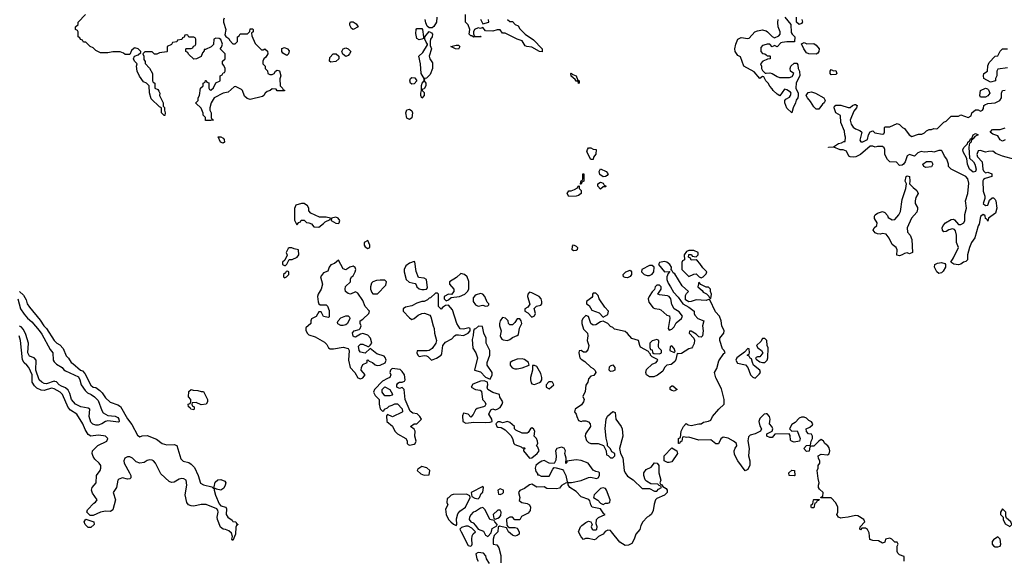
# Model space of a CAD drawing. Header units: inches. Extents: x 2380249 to 2585472, y 382747 to 546448.
# Tile 487 of 626: x 2533910 to 2541944, y 441445 to 445849. Entities that reach past the tile are written whole.
import ezdxf

# ---------------------------------------------------------------- set-up
doc = ezdxf.new("R2010")
doc.units = ezdxf.units.IN
doc.header["$MEASUREMENT"] = 0
doc.layers.add('C5434', color=7, linetype='Continuous')
doc.layers.add('C5444', color=7, linetype='Continuous')

msp = doc.modelspace()

# ---------------------------------------------------------------- linework, layer by layer
at = {"layer": 'C5434', "color": 4}
for points, elevation in [([(2535578, 445862), (2535572.7, 445847.3), (2535572, 445830), (2535591, 445770), (2535584.7, 445724.7), (2535591.6, 445711.6), (2535616, 445696), (2535622, 445682), (2535650, 445652), (2535667.3, 445652.7), (2535686, 445670), (2535686, 445710), (2535702, 445718), (2535710, 445734), (2535770, 445734), (2535787.3, 445752.7), (2535790, 445774), (2535810, 445774), (2535814, 445770), (2535814, 445750), (2535802, 445738), (2535803.6, 445716.4), (2535830, 445654), (2535883.6, 445603.6), (2535896.4, 445603.6), (2535910, 445612), (2535931.6, 445591.6), (2535934, 445570), (2535918, 445542), (2535902, 445530), (2535894, 445510), (2535894, 445490), (2535914, 445470), (2535914, 445450), (2535931.3, 445431.3), (2535934, 445410), (2535950, 445402), (2535970, 445402), (2535986, 445410), (2535998, 445430), (2536010, 445438), (2536030.7, 445430.7), (2536042, 445390), (2536032.7, 445367.3), (2536034, 445310), (2536054, 445290), (2536058, 445278), (2536070, 445274), (2536071.3, 445268.7), (2536010, 445268), (2536002, 445282), (2535970, 445286), (2535954, 445270), (2535930, 445262), (2535912, 445250), (2535902, 445230), (2535890, 445222), (2535790, 445199), (2535766.6, 445206.6), (2535743.7, 445223.7), (2535728.7, 445270), (2535718.6, 445278.6), (2535670, 445304), (2535659.8, 445300.2), (2535610, 445258), (2535570, 445249.2), (2535498, 445210), (2535471, 445170), (2535461, 445130), (2535462, 445110), (2535471, 445090), (2535472, 445052), (2535478, 445038), (2535492, 445030), (2535470, 445026), (2535427.3, 445027.3), (2535426, 445050), (2535408, 445070), (2535407.3, 445087.3), (2535390, 445126), (2535348.4, 445168.4), (2535348.4, 445171.6), (2535366, 445190), (2535366, 445210), (2535378, 445230), (2535386, 445290), (2535406, 445310), (2535406, 445330), (2535422, 445338), (2535427.3, 445352.7), (2535432.7, 445352.7), (2535438, 445338), (2535452.7, 445332.7), (2535454, 445290), (2535458, 445278), (2535470, 445274), (2535490, 445294), (2535510, 445334), (2535546, 445350), (2535546, 445390), (2535562, 445398), (2535570, 445414), (2535582, 445418), (2535586, 445430), (2535586, 445450), (2535576.4, 445476.4), (2535566, 445490), (2535566, 445510), (2535586, 445530), (2535586, 445570), (2535546, 445610), (2535556.4, 445623.6), (2535566, 445650), (2535550, 445686), (2535536.4, 445696.4), (2535510, 445698), (2535494, 445690), (2535492.7, 445647.3), (2535471.6, 445628.4), (2535426, 445606), (2535414, 445606), (2535414, 445594), (2535401, 445579), (2535390, 445548), (2535351.6, 445528.4), (2535330, 445526), (2535287.3, 445567.3), (2535282, 445582), (2535266, 445590), (2535266, 445610), (2535270, 445614), (2535310, 445614), (2535322, 445618), (2535327.3, 445632.7), (2535342, 445638), (2535346, 445650), (2535346, 445690), (2535342, 445702), (2535330, 445706), (2535290, 445706), (2535282, 445722), (2535270, 445726), (2535258, 445722), (2535252.7, 445707.3), (2535238, 445702), (2535232.7, 445687.3), (2535198, 445682), (2535192.7, 445667.3), (2535158, 445662), (2535150, 445646), (2535114, 445630), (2535114, 445590), (2535110, 445586), (2535050, 445578), (2535030, 445568), (2535010, 445568), (2534990, 445586), (2534930, 445586), (2534914, 445570), (2534922, 445550), (2534923.6, 445523.6), (2534932.7, 445507.3), (2534932.7, 445492.7), (2534970, 445454), (2534994, 445410), (2534994, 445350), (2534998, 445338), (2535014, 445330), (2535014, 445290), (2535038, 445278), (2535046, 445266), (2535054, 445250), (2535052, 445230), (2535082, 445170), (2535082, 445142), (2535091.1, 445131.1), (2535091.3, 445110), (2535098, 445090), (2535094, 445066), (2535090, 445066), (2535068, 445090), (2535066, 445130), (2535050, 445138), (2534982.7, 445202.7), (2534968.4, 445251.6), (2534966, 445310), (2534946, 445330), (2534921.2, 445341.2), (2534888.7, 445388.7), (2534868.4, 445428.4), (2534862, 445470), (2534868, 445490), (2534848, 445510), (2534838, 445530), (2534846, 445550), (2534878, 445562), (2534898, 445582), (2534898, 445590), (2534878, 445610), (2534850, 445619), (2534842.8, 445617.2), (2534822, 445598), (2534810, 445566), (2534770, 445566), (2534756.4, 445576.4), (2534730, 445586), (2534670, 445588), (2534630, 445578), (2534570, 445578), (2534530, 445598), (2534510, 445618), (2534486, 445630), (2534450, 445666), (2534430, 445666), (2534422, 445682), (2534407.3, 445687.3), (2534402, 445702), (2534386, 445710), (2534386, 445750), (2534382, 445762), (2534366, 445770), (2534366, 445790), (2534386, 445810), (2534386, 445830), (2534446, 445890)], 32), ([(2537891.3, 445851.3), (2537910, 445834), (2537930, 445834), (2537954, 445810), (2537978, 445798), (2537990, 445774), (2538034, 445730), (2538103.6, 445683.6), (2538172, 445610), (2538172, 445588), (2538150, 445589), (2538090, 445625.2), (2538049, 445629), (2538035.3, 445635.3), (2538010, 445675.3), (2537969, 445689), (2537870, 445738), (2537850, 445738), (2537830, 445766), (2537806, 445766), (2537770, 445755.3), (2537710, 445758), (2537690, 445786), (2537670, 445778), (2537650, 445782), (2537622, 445770), (2537612, 445750), (2537612.7, 445732.7), (2537618, 445718), (2537632.7, 445712.7), (2537670, 445714), (2537674, 445710), (2537612.7, 445707.3), (2537598, 445718), (2537590, 445718), (2537578, 445730), (2537582, 445770), (2537570, 445806), (2537548, 445830), (2537548, 445890)], 32), ([(2537313.4, 445870), (2537310.4, 445829.6), (2537290, 445793.2), (2537276.3, 445783.7), (2537261.2, 445781.2), (2537250, 445782), (2537235.5, 445795.5), (2537223.7, 445823.7), (2537219.3, 445850)], 32), ([(2537670, 445854), (2537690, 445814), (2537738, 445830), (2537735.3, 445850)], 32), ([(2540000, 445348), (2539998, 445350), (2539982, 445382), (2539970, 445386), (2539950, 445368), (2539902.7, 445422.7), (2539819, 445470), (2539790, 445546), (2539770, 445558), (2539748.7, 445590), (2539744, 445610), (2539752.7, 445650), (2539770, 445691), (2539795.5, 445704.5), (2539850, 445694.8), (2539863.1, 445696.9), (2539909.2, 445750), (2539930, 445759.1), (2539970, 445766.8), (2539998, 445758), (2540000, 445756.9)], 32), ([(2540000, 445646), (2539970, 445638), (2539958, 445622), (2539956, 445610), (2539958, 445590), (2539970, 445572), (2539991.1, 445571.1), (2540000, 445563.1)], 32), ([(2540000, 445521.7), (2539974, 445510), (2539954, 445490), (2539962, 445470), (2539962, 445450), (2539970, 445434), (2539992.7, 445412.7), (2540000, 445413.3)], 32), ([(2540000, 442631.4), (2539984.7, 442630), (2539950, 442595.3), (2539941, 442570), (2539950, 442534), (2539962, 442510), (2539954, 442490), (2539910, 442469), (2539870, 442459), (2539855.3, 442444.7), (2539851.1, 442411.1), (2539862, 442350), (2539856, 442290), (2539866.8, 442250), (2539866.8, 442213.2), (2539850, 442178), (2539830, 442166), (2539769, 442250), (2539741.6, 442301.6), (2539739.5, 442330), (2539747.2, 442352.8), (2539761.2, 442370), (2539759, 442390), (2539735.3, 442410), (2539690, 442435.1), (2539650, 442442), (2539631.1, 442428.9), (2539611.1, 442388.9), (2539590, 442388), (2539550, 442419), (2539450, 442417.2), (2539370, 442442), (2539350, 442438), (2539330, 442446), (2539318, 442442), (2539314, 442410), (2539298, 442402), (2539294, 442390), (2539286, 442390), (2539286, 442430), (2539302, 442438), (2539308.4, 442491.6), (2539326, 442530), (2539347.3, 442552.7), (2539363.6, 442543.6), (2539390, 442538), (2539450, 442551.3), (2539470, 442551.3), (2539490, 442564.7), (2539530, 442572), (2539550, 442582), (2539564, 442610), (2539613.2, 442670), (2539657.2, 442710), (2539659.3, 442750), (2539636.2, 442836.2), (2539590, 442926), (2539578, 442970), (2539599, 443001), (2539614.6, 443065.4), (2539656.4, 443123.6), (2539666, 443130), (2539658, 443150), (2539644, 443164), (2539622, 443230), (2539622, 443250), (2539655.3, 443290), (2539659, 443310), (2539638, 443350), (2539633.2, 443390), (2539619.3, 443430), (2539586, 443466), (2539542, 443562), (2539530, 443566), (2539510, 443558), (2539430, 443562), (2539390, 443548), (2539370, 443546), (2539343.1, 443563.1), (2539343.1, 443596.9), (2539350, 443614), (2539366, 443630), (2539316.4, 443676.4), (2539255.3, 443775.3), (2539243.1, 443783.1), (2539230, 443806), (2539226, 443806), (2539228, 443830), (2539215.3, 443850), (2539190, 443869), (2539170, 443875.1), (2539131.3, 443868.7), (2539122, 443850), (2539170, 443791.3), (2539214, 443794), (2539202, 443778), (2539191.3, 443750), (2539191.1, 443728.9), (2539199.8, 443699.8), (2539221, 443670), (2539244, 443624), (2539283.5, 443583.5), (2539322, 443530), (2539370, 443502), (2539412, 443470), (2539412, 443450), (2539418, 443438), (2539442, 443410), (2539491, 443391), (2539481, 443350), (2539486, 443310), (2539482, 443270), (2539470, 443258), (2539450, 443262), (2539430, 443282), (2539390, 443308), (2539374, 443306), (2539372, 443290), (2539411.1, 443251.1), (2539414.8, 443234.8), (2539414.4, 443205.6), (2539401, 443179), (2539391.3, 443168.7), (2539370, 443162), (2539310, 443125.2), (2539282, 443122), (2539274, 443126), (2539264, 443076), (2539257.3, 443062.7), (2539236.9, 443043.1), (2539224.7, 443035.3), (2539190, 443028.7), (2539170.8, 443009.2), (2539158.5, 442981.5), (2539113, 442947), (2539085.1, 442934.9), (2539050, 442933.3), (2539024.5, 442950), (2539018.4, 442970), (2539024.5, 442995.5), (2539070, 443038), (2539102, 443050), (2539118, 443070), (2539115.3, 443075.3), (2539070, 443098), (2539058, 443110), (2539058, 443118), (2539046, 443130), (2539042, 443142), (2538976.4, 443176.4), (2538968.9, 443188.9), (2538958, 443230), (2538906, 443246), (2538870, 443288.7), (2538850, 443304), (2538764, 443324), (2538750, 443338), (2538730, 443346), (2538708.4, 443368.4), (2538670, 443388.7), (2538650, 443384), (2538610, 443359), (2538590, 443355.3), (2538569, 443369), (2538550, 443428), (2538530, 443434), (2538504.7, 443410), (2538496, 443390), (2538496, 443370), (2538510, 443322), (2538542, 443290), (2538544.7, 443270), (2538541, 443230), (2538554.8, 443190), (2538546.4, 443153.6), (2538530, 443135.3), (2538510, 443135.3), (2538490, 443148), (2538474, 443146), (2538472, 443130), (2538481, 443090), (2538490, 443078), (2538520.7, 443060.7), (2538570, 443012), (2538590, 443002), (2538605.4, 442985.4), (2538611, 442970), (2538594.4, 442945.6), (2538570, 442939), (2538550, 442918), (2538544.7, 442890), (2538530, 442866), (2538524, 442816), (2538506, 442774), (2538516, 442750), (2538511, 442730), (2538493.4, 442706.6), (2538442, 442670), (2538438, 442650), (2538450.8, 442630.8), (2538454.8, 442610), (2538470, 442578), (2538490, 442570.8), (2538503.6, 442576.4), (2538530, 442575.8), (2538550, 442568), (2538566, 442550), (2538568.2, 442530), (2538526.8, 442470), (2538522.8, 442450), (2538534.4, 442414.4), (2538550, 442398), (2538570, 442391.3), (2538631, 442391), (2538672.7, 442372.7), (2538694, 442330), (2538698, 442298), (2538712.7, 442292.7), (2538730, 442274), (2538750, 442274), (2538766, 442290), (2538766, 442310), (2538742, 442322), (2538730, 442346), (2538706, 442370), (2538706, 442390), (2538694, 442434), (2538687.5, 442512.5), (2538696, 442590), (2538706.6, 442613.4), (2538750, 442651), (2538770, 442642), (2538774.8, 442590), (2538818.8, 442530), (2538826.8, 442510), (2538830.7, 442449.3), (2538804.7, 442350), (2538812, 442310), (2538830, 442274), (2538842.8, 442170), (2538850, 442152), (2538870, 442124.7), (2538914.8, 442094.8), (2538990, 442022), (2539050, 442022), (2539090, 442002), (2539110, 442002), (2539122, 442018), (2539146, 442030), (2539142, 442042), (2539127.3, 442047.3), (2539118, 442058), (2539060.4, 442060.4), (2539023.1, 442083.1), (2539014.6, 442094.6), (2539002, 442130), (2539002, 442150), (2539022.7, 442177.3), (2539062, 442198), (2539090, 442232), (2539111, 442231), (2539124.7, 442210), (2539124.7, 442150), (2539142, 442090), (2539134, 442070), (2539138, 442058), (2539150, 442054), (2539158, 442038), (2539183.6, 442023.6), (2539192, 442010), (2539192, 441990), (2539170, 441968.7), (2539110, 441942), (2539098, 441930), (2539086, 441894), (2539077.5, 441842.5), (2539065.5, 441814.5), (2539050, 441799), (2539030, 441789), (2538994.8, 441750), (2538979.1, 441720.9), (2538970, 441688), (2538938, 441650), (2538924.7, 441610), (2538904.7, 441575.3), (2538878.8, 441561.2), (2538850, 441559), (2538805.6, 441585.6), (2538739, 441670), (2538730, 441679), (2538710, 441684), (2538687.1, 441672.9), (2538670.6, 441649.4), (2538632, 441630), (2538611.1, 441608.9), (2538596.9, 441603.1), (2538550, 441614), (2538526, 441614), (2538510, 441608), (2538490, 441628), (2538468.7, 441670), (2538486, 441710), (2538497.6, 441722.4), (2538530, 441746.8), (2538550, 441756), (2538570, 441752), (2538582, 441730), (2538572, 441710), (2538582, 441690), (2538590, 441684.7), (2538610, 441684.7), (2538618, 441690), (2538622, 441710), (2538614, 441734), (2538617.2, 441770), (2538632.5, 441787.5), (2538686, 441810), (2538676.4, 441816.4), (2538650, 441858), (2538582, 441870), (2538569.3, 441889.3), (2538562, 441922), (2538554.6, 441934.6), (2538490, 441954), (2538450, 441997.2), (2538398, 442030), (2538386, 442054), (2538386, 442066), (2538370, 442068), (2538350, 442059), (2538330, 442048.7), (2538313.7, 442026.3), (2538290, 442019), (2538210, 442024), (2538190, 442035.3), (2538130, 442034), (2538090, 442059), (2538070, 442054), (2538030, 442024), (2537990, 442008), (2537981, 441990), (2537990.8, 441950), (2537986, 441926), (2538007.5, 441907.5), (2538050, 441900.7), (2538070.5, 441890.5), (2538079.1, 441870), (2538075.2, 441844.8), (2538058, 441822), (2538005.4, 441794.6), (2537990, 441768), (2537950, 441768), (2537930, 441788), (2537910, 441788), (2537884.7, 441775.3), (2537882, 441770), (2537883.6, 441723.6), (2537891.6, 441711.6), (2537903.6, 441703.6), (2537950, 441706), (2537970, 441698), (2537986, 441670), (2537984.7, 441650), (2537970, 441639), (2537950, 441635.3), (2537930, 441642), (2537898, 441670), (2537882, 441702), (2537823.6, 441716.4), (2537812.7, 441707.3), (2537812, 441670), (2537781, 441639), (2537772, 441610), (2537774, 441570), (2537802, 441562), (2537819.6, 441539.6), (2537835.3, 441475.3), (2537836.9, 441416.9)], 36), ([(2533908.4, 443630), (2533940.7, 443600.7), (2533962, 443562), (2533972, 443530), (2533990, 443502), (2534078, 443398), (2534108, 443350), (2534128.6, 443328.6), (2534190, 443232), (2534212, 443210), (2534236.8, 443196.8), (2534265.2, 443165.2), (2534290, 443104.7), (2534307.5, 443087.5), (2534330, 443052), (2534344.5, 443044.5), (2534406, 442990), (2534422, 442982), (2534441.3, 442961.3), (2534490, 442867.3), (2534510, 442850.8), (2534530, 442846.8), (2534563.4, 442823.4), (2534583.1, 442803.1), (2534610, 442762), (2534647.3, 442727.3), (2534710, 442705.3), (2534732.1, 442692.1), (2534790, 442590.7), (2534824.4, 442544.4), (2534870, 442458), (2534890, 442446), (2534910, 442452.7), (2534950, 442456.3), (2535026.7, 442426.7), (2535072, 442390), (2535110, 442380.7), (2535170, 442382.8), (2535193.4, 442373.4), (2535225.2, 442265.2), (2535245.2, 442245.2), (2535290, 442234), (2535310, 442221.6), (2535335.6, 442195.6), (2535366, 442130), (2535386.6, 442066.6), (2535410, 442053.4), (2535477.3, 442037.3), (2535490, 442022), (2535499.6, 442019.6), (2535498, 442010), (2535508.1, 441968.1), (2535537.1, 441897.1), (2535550, 441881), (2535592, 441870), (2535597.3, 441857.3), (2535595.5, 441810), (2535607.7, 441790), (2535643.6, 441763.6), (2535650, 441754), (2535674, 441750), (2535678, 441738), (2535692, 441730), (2535678, 441722), (2535672.7, 441707.3), (2535671.3, 441650), (2535650, 441598), (2535642, 441610), (2535645.2, 441630), (2535637.5, 441657.5), (2535616.6, 441676.6), (2535590, 441689.4), (2535570, 441692.3), (2535547.9, 441707.9), (2535523.6, 441770), (2535520.5, 441790), (2535529.5, 441830), (2535526.8, 441846.8), (2535518, 441858), (2535431.2, 441891.2), (2535390, 441893.5), (2535330, 441878.4), (2535310, 441880.9), (2535288.7, 441890), (2535273.2, 441910), (2535259, 441970), (2535274, 442050), (2535269, 442090), (2535250, 442102.7), (2535230, 442104.5), (2535210, 442098.4), (2535170, 442074.7), (2535150, 442071.5), (2535130, 442080.7), (2535062.9, 442142.9), (2535019, 442230), (2535002, 442250), (2534990, 442254.5), (2534970, 442256.2), (2534950, 442251.8), (2534924.6, 442235.4), (2534890, 442231.1), (2534861.2, 442241.2), (2534830, 442269.4), (2534810, 442280.9), (2534790, 442280.9), (2534768.5, 442271.5), (2534759.1, 442250), (2534762, 442230), (2534806.8, 442150), (2534816, 442130), (2534818, 442110), (2534810, 442102), (2534790, 442099), (2534748.9, 442108.9), (2534719.8, 442100.2), (2534711, 442090), (2534699.1, 442030), (2534673.4, 441990), (2534693, 441930), (2534670, 441848), (2534650, 441834), (2534610, 441839), (2534570, 441829), (2534510, 441802), (2534484, 441804), (2534463.1, 441823.1), (2534458, 441830), (2534462, 441850), (2534516, 441904), (2534529, 441911), (2534542, 441930), (2534505.1, 441985.1), (2534496, 442010), (2534502.7, 442030), (2534535.1, 442070), (2534538, 442130), (2534566, 442170), (2534573.2, 442190), (2534571.7, 442211.7), (2534559.3, 442230), (2534522.3, 442262.3), (2534510, 442284), (2534502, 442310), (2534505.2, 442330), (2534547, 442373), (2534622, 442410), (2534628, 442430), (2534608.9, 442448.9), (2534594, 442454), (2534550, 442458), (2534490, 442449.3), (2534470, 442464), (2534444.9, 442504.9), (2534424.5, 442550), (2534375.1, 442630), (2534323.5, 442663.5), (2534305.1, 442685.1), (2534259.7, 442790), (2534240.7, 442810), (2534190, 442837.2), (2534170, 442840.9), (2534110, 442823.5), (2534085.1, 442825.1), (2534050, 442840.5), (2534030, 442859.6), (2534011.2, 442890), (2534010.8, 442950), (2533984.2, 443010), (2533969.6, 443030), (2533947.7, 443047.7), (2533931.9, 443071.9), (2533916.4, 443230), (2533906.3, 443270)], 32), ([(2533894, 443570), (2533916.5, 443490), (2533946.6, 443446.6), (2533974.1, 443414.1), (2534010, 443383), (2534070, 443312.4), (2534090, 443282), (2534157.7, 443157.7), (2534181, 443130), (2534184, 443070), (2534190, 443058), (2534210, 443038.8), (2534256, 443010), (2534270.5, 442990.5), (2534282.5, 442982.5), (2534390, 442934.4), (2534401.6, 442910), (2534410.5, 442870), (2534443.4, 442823.4), (2534464.2, 442804.2), (2534493.4, 442790), (2534520.7, 442770), (2534550, 442741), (2534579.3, 442659.3), (2534590, 442641), (2534630, 442618), (2534690, 442612), (2534710, 442602), (2534718, 442590), (2534722, 442570), (2534716.9, 442563.1), (2534630, 442574), (2534610, 442569.3), (2534581, 442550), (2534550, 442539.5), (2534530, 442539.5), (2534507.9, 442547.9), (2534490, 442564), (2534477, 442610), (2534482, 442670), (2534470, 442679), (2534408.7, 442690), (2534366, 442710), (2534332.3, 442750), (2534318.9, 442798.9), (2534304.2, 442824.2), (2534284.4, 442844.4), (2534250, 442858.7), (2534232.3, 442870), (2534210, 442893.2), (2534197, 442897), (2534190, 442898), (2534130, 442876.2), (2534110, 442879.5), (2534089.3, 442890), (2534069.6, 442910), (2534043, 442990), (2534045.2, 443070), (2534029.4, 443089.4), (2533990, 443102.7), (2533976.2, 443130), (2533980.9, 443210), (2533960.1, 443280.1), (2533940.8, 443320.8), (2533921.4, 443341.4), (2533908.5, 443348.5)], 28), ([(2540000, 443236), (2539990, 443246), (2539970, 443246), (2539956.9, 443223.1), (2539922, 443190), (2539932, 443170), (2539962, 443150), (2539974, 443130), (2539950, 443098), (2539930, 443098), (2539914, 443090), (2539918, 443078), (2539950, 443058), (2539970, 443051.3), (2539990, 443052), (2540000, 443062)], 36), ([(2537742, 441410), (2537719, 441450), (2537713.6, 441473.6), (2537694, 441494), (2537650, 441502), (2537631.3, 441488.7), (2537639.1, 441450), (2537650, 441431)], 36)]:
    msp.add_lwpolyline(points, dxfattribs=dict(at, elevation=elevation))
for points, elevation in [([(2536630, 445768), (2536616.4, 445776.4), (2536603.1, 445803.1), (2536603.1, 445816.9), (2536610, 445832), (2536630, 445831.3), (2536655.3, 445815.3), (2536671.6, 445791.6)], 32), ([(2537170, 445685.2), (2537150, 445695.3), (2537142.5, 445737.5), (2537144, 445770), (2537150, 445778), (2537190, 445778), (2537196, 445770), (2537206, 445710), (2537203.6, 445696.4), (2537190, 445689)], 32), ([(2537190, 445208), (2537182.7, 445230), (2537182.7, 445250), (2537189.3, 445270.7), (2537189.3, 445310.7), (2537194, 445330), (2537209, 445350), (2537209.2, 445370), (2537187, 445410), (2537180.9, 445490), (2537166, 445550), (2537198.6, 445581.4), (2537236.4, 445643.6), (2537238, 445650), (2537225.6, 445665.6), (2537215.3, 445690), (2537215.3, 445710), (2537250, 445752), (2537270, 445742), (2537278, 445730), (2537276, 445710), (2537261, 445690), (2537258, 445670), (2537259.6, 445639.6), (2537271, 445610), (2537250.7, 445550), (2537256.3, 445530), (2537277, 445497), (2537278.4, 445450), (2537258.5, 445401.5), (2537230, 445372.7), (2537212, 445368), (2537211.3, 445350), (2537222.8, 445330), (2537222.8, 445310), (2537210, 445286), (2537198, 445282), (2537194, 445270), (2537210, 445254), (2537210.6, 445230)], 32), ([(2537490, 445608.7), (2537466, 445610), (2537428, 445630), (2537470, 445642), (2537490, 445642), (2537502, 445630)], 32), ([(2536090, 445558), (2536056.4, 445576.4), (2536048, 445590), (2536050, 445614), (2536070, 445622), (2536094, 445610), (2536110, 445594), (2536102, 445570)], 32), ([(2536450, 445502), (2536438, 445510), (2536440.4, 445539.6), (2536468.4, 445571.6), (2536491.6, 445571.6), (2536514, 445550), (2536514, 445530), (2536490, 445508)], 32), ([(2536570, 445548.7), (2536547.3, 445567.3), (2536538, 445590), (2536548, 445610), (2536570, 445618), (2536590, 445612), (2536612, 445590), (2536602, 445570), (2536590, 445558)], 32), ([(2538470, 445329.2), (2538466, 445346), (2538450, 445348), (2538442, 445362), (2538410, 445388), (2538406, 445410), (2538410, 445412), (2538422, 445402), (2538450.9, 445390.9), (2538462, 445362), (2538474, 445350), (2538474, 445330)], 32), ([(2537110, 445323.7), (2537099, 445330), (2537093.2, 445350), (2537099, 445370), (2537110, 445377.3), (2537134.9, 445374.9), (2537150.6, 445350.6), (2537130, 445326.6)], 32), ([(2537090, 445034), (2537070, 445045.2), (2537060.7, 445090), (2537070, 445113.4), (2537090, 445119.1), (2537110, 445104.7), (2537114.9, 445090), (2537110, 445048.7)], 32), ([(2535570, 444842), (2535548.7, 444850), (2535530, 444892), (2535550, 444892), (2535570, 444882), (2535578, 444870), (2535582, 444850)], 32), ([(2538590, 444708), (2538568.9, 444708.9), (2538538, 444770), (2538542, 444790), (2538550, 444802), (2538570, 444802), (2538590, 444791.3), (2538614, 444790), (2538612, 444752), (2538592, 444728)], 32), ([(2538670, 444566), (2538644.7, 444584.7), (2538638, 444610), (2538648.7, 444631.3), (2538694, 444610), (2538710, 444594), (2538712, 444590), (2538703.6, 444576.4), (2538690, 444568)], 32), ([(2538486, 444506), (2538488, 444528), (2538490, 444534), (2538502, 444538), (2538506, 444550), (2538506, 444590), (2538511.1, 444591.1), (2538514, 444590), (2538512, 444530), (2538498, 444522), (2538490, 444506)], 32), ([(2538650, 444466), (2538628, 444490), (2538628, 444510), (2538650, 444522), (2538670, 444514), (2538678, 444498), (2538694, 444490), (2538690, 444486), (2538670, 444486)], 32), ([(2538390, 444406), (2538378, 444430), (2538390, 444452), (2538410, 444452), (2538436.4, 444463.6), (2538462, 444478), (2538466, 444490), (2538474, 444494), (2538474, 444470), (2538490, 444454), (2538492, 444430), (2538470, 444415.3), (2538450, 444409)], 32), ([(2536230, 444348.7), (2536210, 444348.7), (2536163.6, 444336.4), (2536151.1, 444308.9), (2536152.7, 444212.7), (2536170, 444174), (2536187.3, 444192.7), (2536202, 444198), (2536207.3, 444212.7), (2536230, 444214), (2536250, 444194), (2536270, 444192), (2536290, 444182), (2536310, 444158), (2536350, 444156), (2536390, 444184.7), (2536401.2, 444198.8), (2536442, 444218), (2536446, 444230), (2536410, 444238), (2536356.4, 444236.4), (2536286, 444270), (2536268.4, 444288.4), (2536268, 444310), (2536258, 444330)], 36), ([(2536490, 444237.2), (2536454, 444230), (2536452, 444210), (2536490, 444187.3), (2536510, 444184.7), (2536518, 444190), (2536522, 444210), (2536508, 444230)], 36), ([(2536750, 444046), (2536722, 444030), (2536722, 444010), (2536730, 443994), (2536750, 443982), (2536766, 443990), (2536766, 444010)], 36), ([(2536130, 443988), (2536110, 443988), (2536099.6, 443980.4), (2536084.7, 443950), (2536091.6, 443928.4), (2536072.7, 443887.3), (2536054, 443870), (2536054, 443850), (2536070, 443842), (2536078, 443842), (2536090, 443854), (2536108, 443892), (2536132.7, 443892.7), (2536175.3, 443910), (2536188, 443930), (2536186, 443970), (2536150, 443978)], 36), ([(2538430, 443962), (2538418, 443970), (2538420.4, 443999.6), (2538428.7, 444011.3), (2538450, 444002), (2538462, 443990), (2538458, 443970), (2538450, 443964)], 32), ([(2539410, 443966), (2539370, 443966), (2539350, 443958), (2539332, 443930), (2539334, 443890), (2539318, 443882), (2539312.7, 443867.3), (2539314, 443810), (2539370, 443752), (2539410, 443772), (2539430, 443774), (2539454, 443750), (2539470, 443742), (2539486, 443750), (2539510, 443774), (2539515.3, 443790), (2539483.1, 443823.1), (2539460.4, 443860.4), (2539440.4, 443880.4), (2539430, 443888), (2539390, 443886), (2539382, 443902), (2539366, 443910), (2539370, 443934), (2539392.7, 443932.7), (2539398, 443918), (2539430, 443914), (2539446, 443930), (2539446, 443950)], 36), ([(2536510, 443886), (2536479.8, 443860.2), (2536450, 443848.7), (2536436, 443830), (2536423.6, 443796.4), (2536390, 443782), (2536364.7, 443750), (2536381, 443690), (2536370.5, 443650), (2536346, 443610), (2536340.4, 443590), (2536346, 443546), (2536351.3, 443531.3), (2536362, 443522), (2536410, 443522), (2536422, 443510), (2536435.3, 443475.3), (2536434.8, 443425.2), (2536430, 443418), (2536390, 443428), (2536370, 443466), (2536350, 443466), (2536330, 443426), (2536291.6, 443408.4), (2536284.7, 443390), (2536284.7, 443370), (2536244.7, 443335.3), (2536244.7, 443315.3), (2536256, 443290), (2536270, 443276), (2536319.9, 443259.9), (2536398, 443218), (2536417.3, 443197.3), (2536430.9, 443170.9), (2536442.8, 443162.8), (2536470, 443162), (2536550, 443176), (2536590, 443164.7), (2536598.8, 443150), (2536591.6, 443071.6), (2536606.8, 443010), (2536644.7, 442970), (2536670, 442926), (2536690, 442918.8), (2536710, 442925.5), (2536729, 442950), (2536695.3, 442990), (2536698, 443010), (2536710, 443034), (2536746, 443050), (2536746, 443070), (2536750, 443074), (2536762, 443062), (2536790, 443052), (2536810, 443031.3), (2536826.8, 443026.8), (2536850, 443030.7), (2536892.5, 443047.5), (2536899, 443070), (2536892.9, 443092.9), (2536884, 443104), (2536822.7, 443122.7), (2536770, 443166), (2536730, 443128), (2536690, 443135.3), (2536679, 443150), (2536675.3, 443184.7), (2536690, 443202), (2536710, 443201), (2536750, 443182), (2536758, 443182), (2536770, 443192), (2536782, 443210), (2536773.2, 443250), (2536750, 443275.3), (2536710, 443288), (2536690, 443282), (2536650, 443258), (2536640.4, 443260.4), (2536630, 443266), (2536626, 443294), (2536638, 443310), (2536679, 443321), (2536688, 443330), (2536695.3, 443350), (2536689.1, 443369.1), (2536689, 443391), (2536710, 443404.7), (2536759, 443450), (2536764, 443470), (2536729.5, 443509.5), (2536710, 443558), (2536670, 443618), (2536650, 443628), (2536610, 443608), (2536590, 443614), (2536569, 443630), (2536566, 443650), (2536569.5, 443670.5), (2536608, 443710), (2536608.4, 443731.6), (2536618, 443750), (2536630, 443758), (2536646.6, 443790), (2536651.8, 443810), (2536646.6, 443826.6), (2536630, 443837), (2536604.7, 443830), (2536570, 443808.7), (2536550, 443815.3)], 36), ([(2537130, 443875.3), (2537090, 443862), (2537061.1, 443838.9), (2537047.3, 443810), (2537047.7, 443790), (2537062.8, 443730), (2537088, 443708), (2537136, 443696), (2537146, 443686), (2537151.3, 443670), (2537170, 443651.3), (2537190, 443646), (2537210, 443646.8), (2537228.9, 443651.1), (2537238, 443662), (2537228, 443730), (2537210, 443739), (2537164.7, 443744.7), (2537144.7, 443795.3), (2537132.9, 443872.9)], 36), ([(2536096.4, 443796.4), (2536085.4, 443794.6), (2536078, 443782), (2536062, 443770), (2536062, 443750), (2536070, 443742), (2536086, 443750), (2536106, 443770), (2536106, 443790)], 36), ([(2538870, 443742.7), (2538850, 443744), (2538838, 443750), (2538835.3, 443770), (2538855.3, 443790), (2538890, 443806), (2538900.7, 443790), (2538900.7, 443770), (2538890, 443754)], 32), ([(2539070, 443842), (2539050, 443842), (2538987.3, 443810), (2538984, 443790), (2539006, 443770), (2539030, 443761), (2539050, 443761), (2539070, 443771), (2539085.2, 443790), (2539088, 443830)], 36), ([(2536850, 443724), (2536820.7, 443719.3), (2536791.1, 443708.9), (2536781, 443699), (2536771.3, 443670), (2536771.3, 443650), (2536782, 443622), (2536791.6, 443611.6), (2536830, 443612), (2536898, 443682), (2536902, 443710), (2536890, 443722)], 36), ([(2537510, 443779), (2537474, 443746), (2537418, 443710), (2537418, 443690), (2537452, 443650), (2537452, 443630), (2537432.7, 443607.3), (2537410, 443608), (2537374, 443590), (2537374, 443570), (2537390, 443554), (2537410, 443562), (2537430, 443582), (2537498, 443590), (2537542, 443610), (2537564, 443630), (2537574, 443650), (2537573.6, 443713.6), (2537562, 443750), (2537538, 443770)], 36), ([(2539130, 443681.2), (2539110, 443681.2), (2539096, 443670), (2539090, 443646), (2539070, 443628), (2539046, 443590), (2539038, 443570), (2539043.6, 443543.6), (2539078, 443498), (2539091, 443491), (2539127.9, 443487.9), (2539142, 443482), (2539190, 443438), (2539211.3, 443431.3), (2539216, 443410), (2539202, 443330), (2539210, 443314), (2539230, 443322), (2539250, 443342), (2539265.6, 443374.4), (2539308.7, 443410), (2539317.2, 443430), (2539290, 443464), (2539249, 443489), (2539230, 443526), (2539224, 443570), (2539210, 443588.7), (2539196, 443596), (2539130, 443604), (2539118, 443610), (2539144, 443650), (2539144, 443670)], 36), ([(2539450, 443706), (2539442, 443670), (2539478, 443638), (2539485.4, 443625.4), (2539512.7, 443612.7), (2539532.7, 443592.7), (2539538, 443578), (2539550, 443574), (2539555.3, 443610), (2539546, 443630), (2539546, 443650), (2539530, 443666), (2539510, 443666), (2539467.3, 443687.3)], 36), ([(2537318, 443618), (2537303.6, 443616.4), (2537262, 443578), (2537250, 443575.3), (2537237.3, 443562.7), (2537211, 443549), (2537190, 443548.7), (2537150, 443536), (2537110, 443515.1), (2537058, 443502), (2537038, 443490), (2537038, 443470), (2537090, 443416), (2537110, 443401), (2537130, 443410.8), (2537162.4, 443437.6), (2537190, 443451), (2537214, 443454), (2537256.8, 443436.8), (2537264.5, 443424.5), (2537282.8, 443350), (2537292, 443330), (2537294.8, 443290), (2537310.6, 443230.6), (2537304.9, 443210), (2537275.2, 443164.8), (2537250, 443148.7), (2537234.8, 443145.2), (2537152.7, 443147.3), (2537151.3, 443130), (2537158, 443110), (2537170, 443101), (2537210, 443108.2), (2537230, 443104.9), (2537240.7, 443100.7), (2537270, 443071.3), (2537310, 443086), (2537348, 443110), (2537354.6, 443125.4), (2537363.7, 443190), (2537383.8, 443216.2), (2537435.5, 443244.5), (2537458, 443270), (2537470, 443276), (2537490, 443278), (2537530, 443271.3), (2537568, 443290), (2537586, 443310), (2537586, 443330), (2537574.6, 443334.6), (2537530, 443322), (2537505.2, 443325.2), (2537477.2, 443370), (2537441.5, 443481.5), (2537410, 443518), (2537383.6, 443516.4), (2537359.6, 443500.4), (2537350, 443486), (2537327.3, 443507.3), (2537326, 443610)], 36), ([(2537670, 443615.3), (2537635.3, 443604.7), (2537623.5, 443596.5), (2537610, 443578), (2537611, 443550), (2537630, 443521), (2537650, 443511), (2537690, 443518), (2537710, 443512), (2537730, 443514), (2537738, 443522), (2537738, 443530), (2537724, 443544), (2537704, 443590), (2537690, 443608.7)], 36), ([(2538070, 443624), (2538056, 443610), (2538054, 443590), (2538073.7, 443526.3), (2538057.3, 443502.7), (2538032, 443490), (2538032, 443470), (2538056.8, 443456.8), (2538090, 443422), (2538110, 443432), (2538119, 443450), (2538109, 443491), (2538128, 443510), (2538162, 443518), (2538169.3, 443530.7), (2538169.4, 443550), (2538166, 443570), (2538149.6, 443589.6), (2538090, 443621.2)], 36), ([(2538610, 443618), (2538590, 443618), (2538584.7, 443610), (2538584.7, 443590), (2538578.8, 443581.2), (2538534, 443550), (2538534, 443530), (2538556.9, 443516.9), (2538578, 443478), (2538638, 443458), (2538670, 443422), (2538710, 443442), (2538714, 443470), (2538684.1, 443504.1), (2538638, 443570), (2538630, 443598)], 36), ([(2536550, 443353.2), (2536530, 443354), (2536505.6, 443365.6), (2536503.1, 443376.9), (2536508, 443390), (2536530, 443416), (2536570, 443431.3), (2536591.1, 443431.1), (2536602, 443422), (2536604.7, 443410), (2536584.7, 443370), (2536570, 443359)], 36), ([(2537850, 443418), (2537831, 443390), (2537824, 443370), (2537824, 443350), (2537838.8, 443310), (2537831, 443270), (2537835.3, 443255.3), (2537842.8, 443242.8), (2537856, 443236), (2537890, 443230.8), (2537910, 443238.8), (2537930, 443256), (2537969, 443271), (2537979, 443281), (2537988.9, 443331.1), (2538008, 443370), (2538002, 443390), (2537990, 443408), (2537970, 443408), (2537950, 443378), (2537930, 443358), (2537910, 443358), (2537898, 443370), (2537895.3, 443390), (2537872.9, 443412.9)], 36), ([(2537652.7, 443347.3), (2537630, 443326), (2537618, 443322), (2537612.7, 443307.3), (2537611.3, 443271.3), (2537601.4, 443238.6), (2537607.7, 443167.7), (2537630.7, 443130.7), (2537644.7, 443090), (2537622, 442990), (2537670, 442976), (2537710, 442931), (2537750, 442914), (2537764, 442950), (2537764, 442970), (2537724, 443030), (2537725.2, 443050), (2537746, 443110), (2537746, 443150), (2537717.2, 443210), (2537717.2, 443250), (2537698, 443290), (2537686, 443346)], 36), ([(2539110, 443238), (2539070, 443228), (2539052, 443210), (2539052.7, 443172.7), (2539058, 443158), (2539070, 443154), (2539072.7, 443132.7), (2539083.6, 443123.6), (2539130, 443122), (2539146, 443130), (2539146, 443150), (2539126, 443170), (2539122, 443182), (2539126, 443230)], 36), ([(2539230, 443186), (2539218, 443182), (2539214, 443150), (2539250, 443134), (2539258, 443142), (2539250, 443166)], 36), ([(2539850, 443166), (2539823.6, 443136.4), (2539762, 443090), (2539752, 443070), (2539766, 443046), (2539831, 443031), (2539852, 443010), (2539871.6, 442951.6), (2539891.6, 442931.6), (2539910, 442924.7), (2539944.7, 442955.3), (2539954, 442970), (2539948.7, 442990), (2539898, 443030), (2539888, 443050), (2539882, 443082), (2539870, 443086), (2539862, 443102), (2539846, 443110), (2539862, 443118), (2539866, 443130), (2539862, 443162)], 36), ([(2538010, 443082), (2537970, 443077.2), (2537934, 443066), (2537911.3, 443050), (2537911, 443030), (2537928.1, 443008.1), (2537950, 443000.4), (2537970, 442999.5), (2538010, 443008.4), (2538068, 443030), (2538062, 443050), (2538030, 443075.3)], 36), ([(2536950, 443001.2), (2536936, 442990), (2536931, 442970), (2536938, 442950), (2536931.3, 442928.7), (2536910, 442922), (2536870, 442898), (2536804.7, 442830), (2536798, 442810), (2536810, 442782), (2536842, 442750), (2536842.8, 442710), (2536850, 442674), (2536870, 442654), (2536882, 442658), (2536886, 442670), (2536910, 442682), (2536924, 442696), (2536950, 442702), (2536970, 442714), (2536992.7, 442712.7), (2537030, 442674), (2537034, 442650), (2537030, 442646), (2536952, 442608), (2536910, 442626), (2536903.6, 442616.4), (2536906.8, 442570), (2536951.3, 442531.3), (2536972, 442490), (2536992, 442470), (2537062, 442430), (2537071.1, 442411.1), (2537072, 442390), (2537081, 442381), (2537090, 442378), (2537130, 442386), (2537138, 442390), (2537144, 442410), (2537135.3, 442450), (2537138, 442490), (2537130, 442506), (2537098, 442530), (2537128.4, 442551.6), (2537150, 442552), (2537188, 442590), (2537175.3, 442610), (2537152.5, 442632.5), (2537118, 442638), (2537095.3, 442655.3), (2537055.3, 442750), (2537046, 442830), (2537030, 442846), (2537010, 442838), (2536986, 442850), (2536986, 442870), (2536996.4, 442883.6), (2537008.4, 442891.6), (2537030, 442891.3), (2537050, 442898), (2537056, 442910), (2537049.2, 442950), (2537030, 442979), (2537013.1, 442993.1)], 36), ([(2538110, 443028), (2538094, 443026), (2538094.8, 442990), (2538077.1, 442930), (2538077.1, 442910), (2538084.1, 442884.1), (2538090, 442876), (2538110, 442870.7), (2538150, 442886.8), (2538162.7, 442897.3), (2538169.3, 442910.7), (2538169.4, 442930), (2538161.5, 442961.5), (2538130, 443018)], 36), ([(2538730, 442979), (2538719, 442990), (2538722.7, 443017.3), (2538730, 443024.7), (2538750, 443031.3), (2538764.7, 443010), (2538764.7, 442990), (2538750, 442981.2)], 36), ([(2535390, 442814), (2535410, 442814), (2535442, 442750), (2535442, 442730), (2535432, 442710), (2535390, 442706), (2535350, 442726), (2535318, 442722), (2535314, 442710), (2535318, 442698), (2535334, 442690), (2535334, 442670), (2535330, 442666), (2535306, 442670), (2535302, 442682), (2535288, 442690), (2535286, 442710), (2535302, 442718), (2535306, 442730), (2535306, 442750), (2535288, 442770), (2535290, 442814), (2535310, 442832), (2535324.7, 442824.7), (2535363.6, 442823.6)], 32), ([(2536890, 442778), (2536868.4, 442808.4), (2536868, 442832), (2536888, 442852), (2536930, 442832), (2536951.6, 442791.6), (2536950, 442786), (2536930, 442778)], 36), ([(2537700.4, 442900.4), (2537670, 442898), (2537606.4, 442873.6), (2537594, 442850), (2537630, 442831.3), (2537666.4, 442826.4), (2537677.3, 442817.3), (2537686.8, 442750), (2537704.7, 442730), (2537714, 442710), (2537704.7, 442695.3), (2537694, 442690), (2537643.4, 442676.6), (2537630, 442664), (2537610, 442628), (2537590, 442606), (2537568.9, 442628.9), (2537530, 442638), (2537522.8, 442617.2), (2537526.8, 442570), (2537550, 442556), (2537614.6, 442565.4), (2537710, 442560.7), (2537750, 442564.7), (2537766, 442570), (2537762, 442590), (2537738, 442630), (2537755.3, 442664.7), (2537770, 442674), (2537790, 442666), (2537806, 442670), (2537830, 442684.7), (2537848, 442710), (2537852.7, 442730), (2537828.4, 442768.4), (2537826, 442790), (2537770, 442806), (2537728.7, 442830), (2537724, 442850), (2537728.7, 442870), (2537726, 442890)], 36), ([(2538250, 442894), (2538226.4, 442893.6), (2538204.7, 442870), (2538206, 442850), (2538230, 442836), (2538268, 442870), (2538258, 442890)], 36), ([(2539250, 442818), (2539230, 442822), (2539218, 442830), (2539218, 442850), (2539230, 442862), (2539239.6, 442859.6), (2539274, 442830), (2539270, 442828)], 36), ([(2537890, 442568.7), (2537850, 442558), (2537830, 442566), (2537810, 442566), (2537794, 442550), (2537802, 442530), (2537810, 442524.7), (2537839.6, 442519.6), (2537870, 442502), (2537916.9, 442456.9), (2537932, 442430), (2537942, 442390), (2537950, 442382), (2538002, 442362), (2538010, 442354), (2538030, 442354), (2538034, 442350), (2538022, 442338), (2538022, 442330), (2538070, 442271.3), (2538090, 442274), (2538133.2, 442310), (2538148.7, 442330), (2538139, 442359), (2538126, 442370), (2538138, 442390), (2538135.3, 442410), (2538128, 442430), (2538108.7, 442450), (2538112.7, 442490), (2538102, 442510), (2538090, 442519), (2538078, 442510), (2538059.9, 442480.1), (2538050, 442475.1), (2538010, 442474.5), (2537959, 442499), (2537948, 442510), (2537948, 442530), (2537910, 442562)], 36), ([(2538330, 442361.2), (2538292, 442350), (2538281, 442330), (2538286, 442290), (2538284.7, 442255.3), (2538270, 442226), (2538230, 442228.7), (2538190, 442252.3), (2538170, 442246), (2538144, 442230), (2538122, 442210), (2538114.8, 442190), (2538121, 442161), (2538134, 442146), (2538134, 442134), (2538146, 442134), (2538163.6, 442123.6), (2538230, 442124.7), (2538259, 442181), (2538270, 442194), (2538287.3, 442192.7), (2538338, 442178), (2538347.5, 442167.5), (2538364.9, 442130), (2538378, 442078), (2538390, 442072), (2538412, 442072), (2538490, 442087.3), (2538550, 442114), (2538570, 442114.8), (2538615.5, 442104.5), (2538630, 442111.3), (2538641.2, 442130), (2538642, 442150), (2538636, 442156), (2538610, 442161.2), (2538590, 442172.7), (2538549.6, 442229.6), (2538490, 442252), (2538450, 442256), (2538374, 442246), (2538374, 442234), (2538367.3, 442227.3), (2538368.7, 442270), (2538359, 442310), (2538364, 442330), (2538352.7, 442352.7)], 36), ([(2539210, 442234), (2539194.6, 442234.6), (2539168, 442250), (2539169.1, 442290.9), (2539230, 442354), (2539271.3, 442331.3), (2539278, 442310), (2539230, 442242)], 36), ([(2537190, 442202), (2537158, 442182), (2537154, 442170), (2537183.6, 442143.6), (2537210, 442132), (2537250, 442134), (2537255.3, 442170), (2537232.9, 442192.9)], 36), ([(2535550, 442009.3), (2535516.5, 442016.5), (2535510, 442022), (2535500.4, 442020.4), (2535496.4, 442036.4), (2535505.6, 442074.4), (2535527.5, 442092.5), (2535550, 442096.3), (2535583.5, 442083.5), (2535591, 442070), (2535587.7, 442050), (2535574.4, 442025.6)], 32), ([(2537690, 442038), (2537594, 441990), (2537598, 441958), (2537623.6, 441943.6), (2537650, 441938), (2537662, 441950), (2537676.5, 441983.5), (2537690, 441994), (2537695.3, 442030)], 36), ([(2538670, 442028.7), (2538650, 442022), (2538598, 441970), (2538592, 441950), (2538627.1, 441927.1), (2538650, 441902), (2538670, 441892), (2538690, 441902), (2538710, 441902), (2538726, 441910), (2538728, 441930), (2538699, 442010), (2538690, 442022)], 36), ([(2537556.4, 441976.4), (2537447.1, 441972.9), (2537430, 441968), (2537410, 441946), (2537398, 441942), (2537394, 441910), (2537402, 441890), (2537384.7, 441855.3), (2537390.8, 441810), (2537410, 441771.3), (2537426.8, 441750), (2537450, 441731.3), (2537470, 441722), (2537478, 441730), (2537475.3, 441775.3), (2537484.5, 441815.5), (2537502.5, 441837.5), (2537548.7, 441870), (2537586, 441950), (2537582, 441962)], 36), ([(2537830, 442019), (2537812, 442010), (2537818, 441978), (2537830, 441974), (2537850, 441982), (2537858, 441990), (2537858, 442010)], 36), ([(2537690, 441868), (2537670, 441862), (2537630, 441834), (2537610, 441828.7), (2537590, 441808), (2537581, 441790), (2537578, 441770), (2537590, 441752), (2537610, 441742), (2537630, 441722), (2537650, 441692), (2537694, 441674), (2537710, 441642), (2537730, 441632), (2537758, 441662), (2537764.7, 441695.3), (2537802, 441718), (2537806, 441730), (2537786, 441750), (2537782, 441762), (2537746, 441770), (2537708, 441850)], 36), ([(2537830, 441846), (2537810, 441846), (2537774, 441810), (2537778, 441778), (2537790, 441774), (2537810, 441782), (2537826, 441790), (2537836.4, 441803.6), (2537838, 441830)], 36), ([(2534470, 441705.2), (2534445.2, 441730), (2534435.3, 441750), (2534450, 441772), (2534514, 441750), (2534518, 441730), (2534490, 441705.2)], 32), ([(2537570, 441715.3), (2537550, 441715.3), (2537516, 441704), (2537502, 441690), (2537510.8, 441670), (2537570, 441558), (2537590, 441551.3), (2537599.3, 441560.7), (2537601.2, 441570), (2537599.3, 441610), (2537603.2, 441636.8), (2537610, 441652), (2537628, 441670), (2537598, 441698)], 36)]:
    msp.add_lwpolyline(points, close=True, dxfattribs=dict(at, elevation=elevation))
at = {"layer": 'C5444', "color": 4}
for points, elevation in [([(2540154, 445870), (2540202, 445810), (2540205.4, 445745.4), (2540211.6, 445731.6), (2540234, 445710), (2540231.3, 445668.7), (2540170, 445669), (2540130, 445662), (2540121, 445659), (2540090, 445628), (2540070, 445638), (2540050, 445628), (2540030, 445648), (2540010, 445648.7), (2540000, 445646)], 32), ([(2540000, 445756.9), (2540010.8, 445750.8), (2540050, 445711.3), (2540070, 445702), (2540103.1, 445716.9), (2540115.3, 445730), (2540115.3, 445750), (2540099, 445790), (2540094.6, 445825.4), (2540098, 445850)], 32), ([(2540292, 445850), (2540298, 445830), (2540295.3, 445824.7), (2540290, 445818), (2540269, 445809), (2540248.9, 445828.9), (2540248, 445870)], 32), ([(2540000, 445563.1), (2540010, 445554), (2540030, 445554), (2540034, 445550), (2540034, 445530), (2540012.7, 445527.3), (2540000, 445521.7)], 32), ([(2541970, 445455.3), (2541890, 445446), (2541882, 445430), (2541882, 445390), (2541872, 445370), (2541872, 445350), (2541830, 445338), (2541778, 445370), (2541775.3, 445390), (2541778, 445410), (2541808, 445430), (2541808.9, 445471.1), (2541820.2, 445499.8), (2541870, 445552), (2541890, 445554), (2541909.1, 445590.9), (2541928, 445610), (2541970, 445612)], 32), ([(2540000, 445413.3), (2540030, 445416), (2540048.9, 445411.1), (2540090, 445384.7), (2540110, 445378), (2540190, 445378), (2540214, 445386), (2540226, 445410), (2540198, 445430), (2540195.3, 445450), (2540202, 445470), (2540230, 445494), (2540250, 445494), (2540259.6, 445479.6), (2540262, 445450), (2540272, 445430), (2540276, 445390), (2540246.8, 445333.2), (2540242.8, 445290), (2540262, 445250), (2540262, 445230), (2540258, 445210), (2540246.8, 445193.2), (2540241, 445170), (2540222, 445130), (2540210, 445088), (2540170, 445126), (2540154, 445170), (2540154, 445190), (2540160.2, 445199.8), (2540190, 445218), (2540199, 445230), (2540204, 445250), (2540198, 445258), (2540170, 445277.2), (2540150, 445282), (2540111.1, 445228.9), (2540090, 445242), (2540058, 445270), (2540050, 445286), (2540030, 445306), (2540018, 445330), (2540000, 445348)], 32), ([(2542030, 444709), (2541930, 444734), (2541876, 444756), (2541850, 444775.3), (2541814.6, 444774.6), (2541790, 444768.7), (2541750, 444782), (2541730, 444778), (2541718.8, 444750), (2541724.9, 444730), (2541762, 444690), (2541768.4, 444630), (2541774.4, 444614.4), (2541790, 444598), (2541810, 444604.7), (2541842, 444590), (2541842, 444570), (2541787.1, 444552.9), (2541774.8, 444545.2), (2541767.3, 444532.7), (2541771.3, 444450), (2541784.7, 444410), (2541784.7, 444390), (2541772, 444350), (2541790, 444332), (2541810, 444334), (2541824, 444376), (2541845.2, 444394.8), (2541854.8, 444394.8), (2541870, 444382), (2541874.8, 444370), (2541882, 444310), (2541871, 444270), (2541814, 444230), (2541810, 444206), (2541802, 444222), (2541790, 444226), (2541787.3, 444247.3), (2541776.4, 444256.4), (2541770, 444258), (2541750, 444242), (2541738.5, 444181.5), (2541730, 444168), (2541702, 444070), (2541674.8, 444030), (2541658.8, 443990), (2541642.8, 443930), (2541644.7, 443890), (2541630, 443875.3), (2541610, 443869), (2541590, 443854), (2541570.7, 443849.3), (2541533.2, 443853.2), (2541508.7, 443870), (2541530, 443904.7), (2541569, 443990), (2541553.2, 444030), (2541554.5, 444090), (2541544.7, 444124.7), (2541538, 444138), (2541522, 444142), (2541490, 444133.2), (2541470, 444121.2), (2541450, 444119), (2541439, 444130), (2541437.2, 444150), (2541444, 444170), (2541465.2, 444190), (2541510, 444217.3), (2541530, 444221), (2541536.8, 444216.8), (2541570, 444178), (2541590, 444178.8), (2541613.2, 444190), (2541622, 444210), (2541621.3, 444258.7), (2541634, 444310), (2541626, 444370), (2541646, 444430), (2541654.7, 444514.7), (2541646.6, 444550), (2541630, 444569.3), (2541510, 444629), (2541488, 444650), (2541488, 444670), (2541475.3, 444710), (2541454.6, 444734.6), (2541436.5, 444776.5), (2541430, 444782), (2541410, 444782), (2541370, 444768.7), (2541350, 444774), (2541290, 444769), (2541265.4, 444774.6), (2541236.9, 444763.1), (2541210, 444735.3), (2541170, 444748.7), (2541150, 444738), (2541136, 444690), (2541121, 444670), (2541110, 444661.2), (2541090, 444659), (2541065.2, 444685.2), (2541010, 444689.2), (2540990, 444709), (2540968.7, 444750), (2540968.7, 444790), (2540963.1, 444803.1), (2540950, 444815.3), (2540910, 444815.3), (2540890, 444808), (2540870, 444818), (2540850, 444818), (2540770, 444749.2), (2540732, 444730), (2540710, 444726), (2540686, 444730), (2540676.4, 444736.4), (2540655.3, 444775.3), (2540630, 444788), (2540605.6, 444785.6), (2540552.7, 444807.3), (2540510, 444806), (2540508, 444810), (2540550, 444812), (2540590, 444838), (2540616.4, 444843.6), (2540634, 444854), (2540646, 444854), (2540648.7, 444890), (2540642, 444910), (2540640.4, 444940.4), (2540609, 445010), (2540608, 445068), (2540568, 445090), (2540555.3, 445130), (2540558, 445142), (2540568.7, 445151.3), (2540610, 445150.8), (2540670, 445132), (2540687.3, 445132.7), (2540706, 445150), (2540723.1, 445156.9), (2540730, 445158), (2540742, 445150), (2540738, 445130), (2540716.9, 445103.1), (2540686, 445030), (2540695.3, 444995.3), (2540710, 444972), (2540730, 444958), (2540765.4, 444945.4), (2540782, 444930), (2540766, 444866), (2540772, 444852), (2540790, 444851.3), (2540828, 444870), (2540835.3, 444910), (2540850, 444934), (2540870, 444942), (2540886.8, 444926.8), (2540950, 444914), (2540962, 444918), (2540966, 444930), (2540966, 444970), (2540970, 444974), (2541010, 444974), (2541070, 445002), (2541090, 444994), (2541114, 444970), (2541130, 444962), (2541166.8, 444910), (2541190, 444896), (2541244, 444916), (2541270, 444916), (2541293.6, 444926.4), (2541310, 444942), (2541330, 444952), (2541350, 444952), (2541370, 444962), (2541390, 444958), (2541398, 444962), (2541450, 445012), (2541470, 445022), (2541510, 445062), (2541570, 445062), (2541590, 445072), (2541650, 445051.3), (2541674.6, 445065.4), (2541678, 445090), (2541710, 445114), (2541730, 445114), (2541750, 445102), (2541766, 445110), (2541774.6, 445125.4), (2541778, 445150), (2541784.7, 445155.3), (2541810, 445166), (2541870, 445171.3), (2541908, 445190), (2541922, 445210), (2541922, 445250), (2541928.4, 445271.6), (2541950, 445274)], 32), ([(2541950.3, 444869.7), (2541930, 444858.4), (2541910, 444869.3), (2541890, 444902.4), (2541850, 444915.6), (2541827.3, 444930), (2541847.3, 444952.7), (2541910, 444951.8), (2541950, 444966.7)], 28), ([(2540000, 443062), (2540008, 443070), (2540015.3, 443090), (2540018, 443170), (2540008, 443190), (2540006, 443230), (2540000, 443236)], 36), ([(2541126, 441430), (2541127.3, 441467.3), (2541090, 441482), (2541074.6, 441494.6), (2541069.3, 441509.3), (2541068.4, 441551.6), (2541078, 441570), (2541070, 441586), (2541050, 441586), (2541026, 441610), (2541010, 441618), (2540974, 441610), (2540970, 441586), (2540950, 441578), (2540916.4, 441596.4), (2540870, 441598), (2540846, 441606), (2540840.4, 441660.4), (2540828.4, 441688.4), (2540810, 441698), (2540782, 441698), (2540770, 441686), (2540766, 441690), (2540768, 441710), (2540806, 441750), (2540798, 441770), (2540750, 441799), (2540730, 441804), (2540670.7, 441789.3), (2540623.1, 441783.1), (2540610, 441782), (2540590, 441788), (2540578, 441810), (2540586, 441830), (2540586, 441870), (2540570, 441906), (2540530, 441946), (2540446, 441946), (2540450, 441954), (2540462, 441958), (2540466, 441990), (2540436.4, 442016.4), (2540428.4, 442031.6), (2540428, 442050), (2540434, 442070), (2540424.7, 442104.7), (2540418, 442170), (2540426, 442190), (2540426, 442210), (2540438, 442230), (2540438, 442250), (2540428, 442268), (2540426, 442290), (2540450, 442302), (2540502, 442298), (2540513.6, 442306.4), (2540521.2, 442330), (2540515.1, 442355.1), (2540504, 442370), (2540479, 442390), (2540469.1, 442409.1), (2540450, 442422), (2540430.9, 442409.1), (2540390, 442368.7), (2540372, 442368), (2540358, 442362), (2540352, 442328), (2540330, 442326), (2540308.4, 442348.4), (2540330, 442374), (2540362, 442378), (2540368, 442410), (2540378, 442430), (2540378, 442450), (2540370, 442466), (2540346, 442470), (2540328.7, 442488.7), (2540326, 442510), (2540356.4, 442523.6), (2540378, 442542), (2540382, 442550), (2540370, 442568), (2540350, 442578), (2540330, 442598), (2540310, 442606), (2540290, 442606), (2540270, 442598), (2540238, 442562), (2540210, 442546), (2540192, 442510), (2540210, 442492), (2540252.7, 442492.7), (2540278, 442430), (2540271.6, 442408.4), (2540230, 442402), (2540208, 442408), (2540198, 442418), (2540195.3, 442455.3), (2540188, 442468), (2540072.7, 442467.3), (2540050, 442438), (2540030, 442438), (2540006, 442450), (2540006, 442470), (2540048.4, 442491.6), (2540055.3, 442510), (2540048, 442530), (2540028.7, 442550), (2540032.1, 442587.9), (2540029, 442610), (2540010, 442632.3), (2540000, 442631.4)], 36)]:
    msp.add_lwpolyline(points, dxfattribs=dict(at, elevation=elevation))
for points, elevation in [([(2540332.7, 445652.7), (2540390, 445654), (2540410, 445642), (2540434, 445610), (2540431.6, 445588.4), (2540423.6, 445576.4), (2540410, 445568), (2540349.1, 445569.1), (2540330, 445578), (2540308, 445610), (2540288.7, 445651.3), (2540310, 445662)], 32), ([(2540550, 445432), (2540570, 445434), (2540578, 445410), (2540570, 445402), (2540530, 445398), (2540522, 445410), (2540522, 445430), (2540530, 445442)], 32), ([(2540410, 445118), (2540390, 445138), (2540362, 445182), (2540338, 445210), (2540328, 445230), (2540344.7, 445255.3), (2540370, 445261), (2540402, 445250), (2540472, 445210), (2540482, 445190), (2540479.6, 445180.4), (2540474, 445170), (2540459.6, 445160.4), (2540430, 445118)], 32), ([(2541790, 445217.2), (2541750, 445218), (2541744, 445230), (2541749.5, 445270.5), (2541790, 445291.3), (2541806, 445286), (2541815.3, 445275.3), (2541824.7, 445250), (2541810, 445228)], 32), ([(2541690, 444875.3), (2541682, 444878), (2541684.7, 444870), (2541675.5, 444864.5), (2541670, 444846), (2541659.6, 444840.4), (2541653.7, 444810), (2541659.1, 444719.1), (2541691.8, 444690), (2541703.1, 444670), (2541714, 444630), (2541710, 444609.7), (2541690, 444605.7), (2541658.7, 444630), (2541644.7, 444670), (2541637.5, 444717.5), (2541609.4, 444770), (2541606, 444790), (2541616, 444810), (2541643.2, 444836.8), (2541647, 444850), (2541660.4, 444859.6), (2541670, 444878.8), (2541679.3, 444880.7), (2541689.8, 444910.2), (2541710, 444919.1), (2541730.6, 444910), (2541703.5, 444896.5)], 28), ([(2541303.1, 444643.1), (2541286, 444650), (2541278, 444670), (2541310, 444691), (2541350, 444692), (2541362, 444670), (2541350, 444648.7)], 32), ([(2541170, 443939.3), (2541150, 443945.2), (2541130, 443941.2), (2541110, 443929.3), (2541090, 443921.2), (2541067.3, 443927.3), (2541069, 443970), (2541062, 443990), (2541030, 444015.3), (2541004.8, 444064.8), (2540979.3, 444099.3), (2540950, 444105.2), (2540930, 444099.3), (2540910, 444101.2), (2540889, 444110), (2540874, 444130), (2540882, 444150), (2540904, 444170), (2540905.2, 444190), (2540885.6, 444225.6), (2540884.7, 444244.7), (2540890, 444256), (2540908.7, 444270), (2540950, 444284.7), (2540970, 444276), (2540990.8, 444250), (2540995.3, 444235.3), (2541030, 444216), (2541050, 444218), (2541082.9, 444257.1), (2541095.9, 444284.1), (2541110, 444382), (2541141.2, 444470), (2541145.2, 444510), (2541134, 444530), (2541142, 444570), (2541150, 444574.8), (2541170.5, 444570), (2541174, 444530), (2541171, 444510), (2541199.1, 444479.1), (2541230, 444454.8), (2541240.7, 444430), (2541223, 444397), (2541216.3, 444370), (2541217.3, 444350), (2541235.1, 444315.1), (2541236.7, 444303.3), (2541230, 444279), (2541186.8, 444230), (2541150.6, 444150), (2541155.2, 444115.2), (2541174.8, 444090), (2541190, 444054), (2541193.4, 443950)], 32), ([(2541410, 443777.2), (2541392, 443792), (2541373.2, 443830), (2541378, 443850), (2541399.3, 443860.7), (2541430, 443867.3), (2541458, 443858), (2541462.8, 443850), (2541463, 443830), (2541444.4, 443795.6), (2541430, 443782.7)], 32), ([(2540230, 442126), (2540188, 442130), (2540186, 442150), (2540210, 442172), (2540231, 442171), (2540234, 442130)], 36), ([(2540370, 441866), (2540368, 441870), (2540368, 441890), (2540382, 441898), (2540386, 441930), (2540390, 441934), (2540434, 441934), (2540430, 441926), (2540418, 441922), (2540410, 441906), (2540398, 441902), (2540390, 441866)], 36), ([(2541930, 441858), (2541912, 441830), (2541912, 441810), (2541934, 441790), (2541934, 441770), (2541950, 441734), (2541990, 441714), (2542006, 441730), (2541998, 441750), (2541962, 441782), (2541956.4, 441796.4), (2541955.3, 441830)], 36), ([(2541890, 441628), (2541855.3, 441604.7), (2541844.7, 441590), (2541844.7, 441570), (2541855.3, 441555.3), (2541870, 441546), (2541890, 441546), (2541908.7, 441551.3), (2541915.3, 441570), (2541908.9, 441608.9)], 36)]:
    msp.add_lwpolyline(points, close=True, dxfattribs=dict(at, elevation=elevation))

doc.saveas('drawing.dxf')
